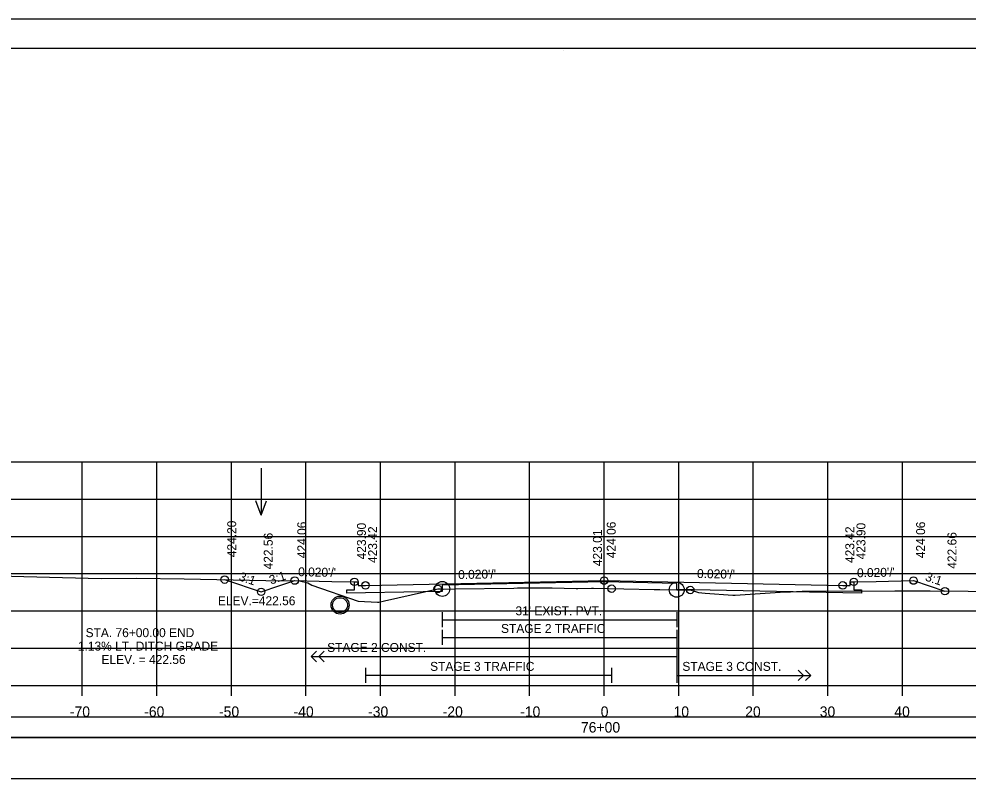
# Model space of a CAD drawing. Extents: x 1371057 to 1372761, y 380005 to 390517.
# Drawn here: x 1371482.4 to 1371609.7, y 387155.5 to 387258.6 of the extents above; entities that cross this region are included whole.
import ezdxf

# ---------------------------------------------------------------- set-up
doc = ezdxf.new("R2010")
doc.units = 0
for name, color, linetype in [('R_Alt Surface', 7, 'Continuous'), ('R_Axis', 7, 'Continuous'), ('R_Axis Annot', 7, 'Continuous'), ('R_Border', 7, 'Continuous'), ('R_Detour', 7, 'Continuous'), ('R_Dimension', 7, 'Continuous'), ('R_Exist Surface', 7, 'Continuous'), ('R_Fin Surface', 7, 'Continuous'), ('R_Grid', 7, 'Continuous'), ('R_No Plot', 7, 'Continuous'), ('R_Striping', 7, 'Continuous'), ('R_Water', 7, 'Continuous'), ('R_Water Annot', 7, 'Continuous'), ('R_Xsect Elev', 7, 'Continuous'), ('R_Xsect Slope', 7, 'Continuous')]:
    doc.layers.add(name, color=color, linetype=linetype)

msp = doc.modelspace()

# ---------------------------------------------------------------- linework, layer by layer
at = {"layer": 'R_Alt Surface'}
for points in [[(1371594.37, 387183.12), (1371594.37, 387182.04), (1371595.37, 387182.02), (1371595.37, 387181.59), (1371592.87, 387181.64), (1371570.61, 387182.08), (1371570.61, 387182.91), (1371560.87, 387183.11), (1371539.16, 387182.67), (1371539.16, 387181.84), (1371528.87, 387181.64), (1371526.37, 387181.59), (1371526.37, 387182.02), (1371527.37, 387182.04), (1371527.37, 387183.12)], [(1371594.37, 387183.12), (1371594.37, 387182.04), (1371595.37, 387182.02), (1371595.37, 387181.59), (1371592.87, 387181.64), (1371570.61, 387182.08), (1371570.61, 387182.91), (1371560.87, 387183.11), (1371539.16, 387182.67), (1371539.16, 387181.84), (1371528.87, 387181.64), (1371526.37, 387181.59), (1371526.37, 387182.02), (1371527.37, 387182.04), (1371527.37, 387183.12)], [(1371539.16, 387179.03), (1371539.16, 387177.03)], [(1371570.61, 387179.03), (1371570.61, 387177.03)], [(1371539.16, 387178.03), (1371570.61, 387178.03)]]:
    msp.add_lwpolyline(points, dxfattribs=at)
at = {"layer": 'R_Axis'}
for p, q in [((1371410.87, 387169.21), (1371710.87, 387169.21)), ((1371490.87, 387167.81), (1371490.87, 387169.21)), ((1371500.87, 387167.81), (1371500.87, 387169.21)), ((1371510.87, 387167.81), (1371510.87, 387169.21)), ((1371520.87, 387167.81), (1371520.87, 387169.21)), ((1371530.87, 387167.81), (1371530.87, 387169.21)), ((1371540.87, 387167.81), (1371540.87, 387169.21)), ((1371550.87, 387167.81), (1371550.87, 387169.21)), ((1371560.87, 387167.81), (1371560.87, 387169.21)), ((1371570.87, 387167.81), (1371570.87, 387169.21)), ((1371580.87, 387167.81), (1371580.87, 387169.21)), ((1371590.87, 387167.81), (1371590.87, 387169.21)), ((1371600.87, 387167.81), (1371600.87, 387169.21))]:
    msp.add_line(p, q, dxfattribs=at)
at = {"layer": 'R_Border'}
for p, q in [((1371402.87, 387254.67), (1371719.05, 387254.67)), ((1371555.39, 387254.41), (1371555.39, 387254.41)), ((1371555.39, 387254.41), (1371555.39, 387254.41))]:
    msp.add_line(p, q, dxfattribs=at)
at = {"layer": 'R_Detour'}
msp.add_lwpolyline([(1371407.72, 387162.26), (1371714.03, 387162.26), (1371714.03, 387164.97), (1371407.72, 387164.97)], close=True, dxfattribs=at)
at = {"layer": 'R_Dimension'}
msp.add_lwpolyline([(1371407.72, 387156.74), (1371714.03, 387156.74), (1371714.03, 387162.26), (1371407.72, 387162.26)], close=True, dxfattribs=at)
at = {"layer": 'R_Exist Surface'}
msp.add_lwpolyline([(1371475.05, 387184.04), (1371483.04, 387183.85), (1371493.39, 387183.58), (1371498.14, 387183.6), (1371504.52, 387183.52), (1371515.48, 387183.3), (1371520.01, 387183.23), (1371521.12, 387182.96), (1371521.65, 387182.69), (1371527.89, 387180.51), (1371530.46, 387180.41), (1371530.66, 387180.4), (1371531.43, 387180.55), (1371538.55, 387182.16), (1371539.06, 387182.16), (1371539.16, 387182.16), (1371539.28, 387182.15), (1371540.84, 387182.17), (1371548.75, 387182.28), (1371548.75, 387182.28), (1371549.27, 387182.29), (1371549.51, 387182.29), (1371553.37, 387182.29), (1371553.9, 387182.29), (1371557.1, 387182.24), (1371557.36, 387182.23), (1371559.16, 387182.25), (1371559.46, 387182.25), (1371567.59, 387182.09), (1371568.34, 387182.07), (1371570.61, 387182.05), (1371570.72, 387182.05), (1371572.42, 387182.02), (1371572.53, 387181.99), (1371573.54, 387181.7), (1371574.43, 387181.59), (1371578.15, 387181.34), (1371578.3, 387181.33), (1371578.45, 387181.34), (1371584.5, 387181.74), (1371585.86, 387181.79), (1371587.42, 387181.85), (1371590.35, 387181.88), (1371599.85, 387181.9), (1371604.62, 387181.89), (1371614.78, 387181.81)], dxfattribs=at)
at = {"layer": 'R_Fin Surface'}
msp.add_lwpolyline([(1371509.97, 387183.41), (1371510.08, 387183.37), (1371514.87, 387181.78), (1371517.22, 387182.56), (1371519.37, 387183.28), (1371522.66, 387183.21), (1371524.37, 387183.18), (1371527.37, 387183.12), (1371527.87, 387183.12), (1371527.87, 387182.91), (1371527.88, 387182.62), (1371528.35, 387182.62), (1371528.87, 387182.64), (1371560.87, 387183.28), (1371560.87, 387183.28), (1371592.87, 387182.64), (1371593.87, 387182.62), (1371593.87, 387183.12), (1371594.09, 387183.12), (1371594.37, 387183.12), (1371597.37, 387183.18), (1371602.37, 387183.28), (1371606.58, 387181.87)], dxfattribs=at)
at = {"layer": 'R_Grid'}
for p, q in [((1371410.87, 387199.21), (1371710.87, 387199.21)), ((1371490.87, 387169.21), (1371490.87, 387199.21)), ((1371500.87, 387169.21), (1371500.87, 387199.21)), ((1371510.87, 387169.21), (1371510.87, 387199.21)), ((1371520.87, 387169.21), (1371520.87, 387199.21)), ((1371530.87, 387169.21), (1371530.87, 387199.21)), ((1371540.87, 387169.21), (1371540.87, 387199.21)), ((1371550.87, 387169.21), (1371550.87, 387199.21)), ((1371560.87, 387169.21), (1371560.87, 387199.21)), ((1371570.87, 387169.21), (1371570.87, 387199.21)), ((1371580.87, 387169.21), (1371580.87, 387199.21)), ((1371590.87, 387169.21), (1371590.87, 387199.21)), ((1371600.87, 387169.21), (1371600.87, 387199.21)), ((1371410.87, 387194.21), (1371710.87, 387194.21)), ((1371410.87, 387189.21), (1371710.87, 387189.21)), ((1371410.87, 387184.21), (1371710.87, 387184.21)), ((1371410.87, 387179.21), (1371710.87, 387179.21)), ((1371410.87, 387174.21), (1371710.87, 387174.21)), ((1371410.87, 387169.21), (1371710.87, 387169.21))]:
    msp.add_line(p, q, dxfattribs=at)
at = {"layer": 'R_No Plot'}
msp.add_line((1371390.47, 387258.57), (1371723.8, 387258.57), dxfattribs=at)
for points in [[(1371390.46, 387258.57), (1371723.8, 387258.57), (1371723.8, 387045.23), (1371390.46, 387045.23)], [(1371636.79, 387254.67), (1371656.41, 387254.67), (1371656.41, 387244.79), (1371672.52, 387244.79), (1371695.72, 387244.79), (1371695.84, 387216.64), (1371719.05, 387216.64), (1371719.05, 387049.21), (1371402.87, 387049.21), (1371402.87, 387254.67)]]:
    msp.add_lwpolyline(points, close=True, dxfattribs=at)
for centre, radius in [((1371509.97, 387183.41), 0.5), ((1371519.37, 387183.28), 0.5), ((1371560.87, 387183.28), 0.5), ((1371602.37, 387183.28), 0.5), ((1371527.37, 387183.12), 0.5), ((1371528.87, 387182.64), 0.5), ((1371538.55, 387182.16), 0.5), ((1371539.16, 387182.16), 1), ((1371561.87, 387182.2), 0.5), ((1371570.61, 387182.05), 1), ((1371572.42, 387182.02), 0.5), ((1371592.87, 387182.64), 0.5), ((1371594.37, 387183.12), 0.5), ((1371514.87, 387181.78), 0.5), ((1371525.45, 387179.99), 1.21), ((1371606.58, 387181.87), 0.5)]:
    msp.add_circle(centre, radius, dxfattribs=at)
at = {"layer": 'R_Striping'}
for p, q in [((1371539.16, 387176.66), (1371539.16, 387174.66)), ((1371570.61, 387176.66), (1371570.61, 387169.58)), ((1371539.16, 387175.66), (1371570.61, 387175.66)), ((1371521.59, 387173.12), (1371522.3, 387173.83)), ((1371522.59, 387173.12), (1371523.3, 387173.83)), ((1371521.59, 387173.12), (1371570.61, 387173.12)), ((1371522.3, 387172.41), (1371521.59, 387173.12)), ((1371523.3, 387172.41), (1371522.59, 387173.12)), ((1371528.87, 387171.58), (1371528.87, 387169.58)), ((1371561.87, 387171.58), (1371561.87, 387169.58)), ((1371587.61, 387170.58), (1371586.9, 387171.28)), ((1371588.61, 387170.58), (1371587.9, 387171.28)), ((1371561.87, 387170.58), (1371528.87, 387170.58)), ((1371570.61, 387170.58), (1371588.61, 387170.58)), ((1371570.64, 387170.58), (1371580.64, 387170.58)), ((1371586.9, 387169.87), (1371587.61, 387170.58)), ((1371587.9, 387169.87), (1371588.61, 387170.58))]:
    msp.add_line(p, q, dxfattribs=at)
at = {"layer": 'R_Water'}
msp.add_circle((1371525.45, 387179.99), 1, dxfattribs=at)
at = {"layer": 'R_Water Annot'}
for p, q in [((1371514.87, 387198.35), (1371514.87, 387192.06)), ((1371514.87, 387192.06), (1371514.17, 387193.99)), ((1371514.87, 387192.06), (1371515.57, 387193.99))]:
    msp.add_line(p, q, dxfattribs=at)
at = {"layer": 'R_Xsect Elev'}
msp.add_line((1371560.87, 387182.22), (1371560.87, 387192.22), dxfattribs=at)

# ---------------------------------------------------------------- texts
at = {"layer": 'R_Axis Annot'}
for s, p in [('-70', (1371489.21, 387165.01)), ('-60', (1371499.18, 387165.01)), ('-50', (1371509.21, 387165.01)), ('-40', (1371519.21, 387165.01)), ('-30', (1371529.21, 387165.01)), ('-20', (1371539.21, 387165.01)), ('-10', (1371549.61, 387165.01)), ('0', (1371560.41, 387165.01)), ('10', (1371570.18, 387165.01)), ('20', (1371579.79, 387165.01)), ('30', (1371589.79, 387165.01)), ('40', (1371599.79, 387165.01)), ('76+00', (1371557.76, 387162.91))]:
    msp.add_text(s, height=1.4, dxfattribs=at).set_placement(p)
at = {"layer": 'R_Striping'}
for s, p in [('STAGE 2 TRAFFIC', (1371547.04, 387176.26)), ('STAGE 2 CONST.', (1371523.72, 387173.72)), ('STAGE 3 TRAFFIC', (1371537.53, 387171.18)), ('STAGE 3 CONST.', (1371571.36, 387171.18))]:
    msp.add_text(s, height=1.2, dxfattribs=at).set_placement(p)
at = {"layer": 'R_Water'}
msp.add_text("31' EXIST. PVT.", height=1.2, dxfattribs=at).set_placement((1371548.98, 387178.63))
at = {"layer": 'R_Xsect Elev'}
for s, p in [('424.20', (1371511.52, 387186.41)), ('424.06', (1371520.92, 387186.28)), ('423.90', (1371528.92, 387186.12)), ('423.42', (1371530.42, 387185.64)), ('423.01', (1371560.57, 387185.22)), ('424.06', (1371562.42, 387186.28)), ('423.42', (1371594.42, 387185.64)), ('423.90', (1371595.92, 387186.12)), ('424.06', (1371603.92, 387186.28)), ('422.56', (1371516.42, 387184.78)), ('422.66', (1371608.13, 387184.87))]:
    msp.add_text(s, height=1.2, rotation=90, dxfattribs=at).set_placement(p)
for s, p in [('ELEV.=422.56', (1371509.07, 387179.98)), ('STA. 76+00.00 END ', (1371491.32, 387175.7)), ('1.13% LT. DITCH GRADE', (1371490.28, 387173.9)), ('ELEV. = 422.56', (1371493.45, 387172.1))]:
    msp.add_text(s, height=1.2, dxfattribs=at).set_placement(p)
at = {"layer": 'R_Xsect Slope'}
for s, rotation, p in [("0.020'/'", 358.8543, (1371519.82, 387183.87)), ("0.020'/'", 1.1458, (1371594.8, 387183.72)), ('3:1', 341.5648, (1371511.79, 387183.33)), ('3:1', 18.4349, (1371516.18, 387182.74)), ("0.020'/'", 1.1458, (1371541.3, 387183.48)), ("0.020'/'", 358.8542, (1371573.32, 387183.63)), ('3:1', 341.5671, (1371603.85, 387183.31))]:
    msp.add_text(s, height=1.2, rotation=rotation, dxfattribs=at).set_placement(p)

doc.saveas('drawing.dxf')
